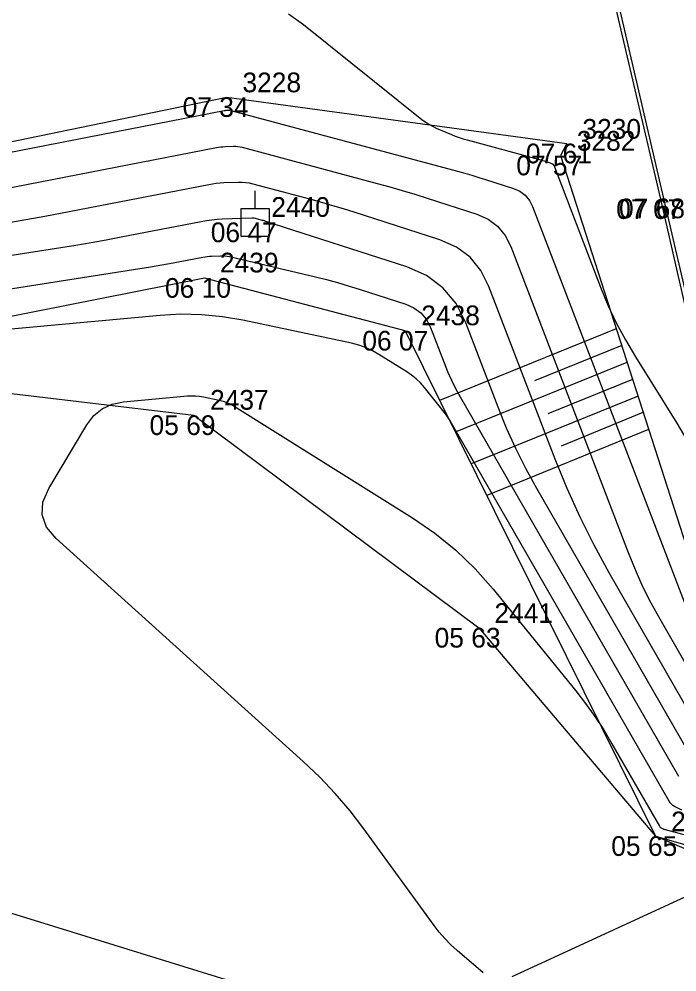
# Model space of a CAD drawing. Extents: x -703403 to -701924, y -1022520 to -1021856.
# Drawn here: x -702451.05 to -702441.71, y -1022345.27 to -1022331.73 of the extents above; entities that cross this region are included whole.
import ezdxf

# ---------------------------------------------------------------- set-up
doc = ezdxf.new("R2010")
doc.units = 0
for name, color, linetype in [('Ex_Major Contours', 7, 'Continuous'), ('Ex_Minor Contours', 7, 'Continuous'), ('Z_body', 7, 'Continuous'), ('Z_body_cisla', 7, 'Continuous'), ('Z_body_vysky_redukovane', 7, 'Continuous'), ('Z_chodnik', 7, 'Continuous'), ('Z_hrany_paty', 7, 'Continuous'), ('Z_obruba', 7, 'Continuous'), ('Z_pole_rozhranni', 7, 'Continuous'), ('Z_technicke_srafy', 7, 'Continuous'), ('Z_tyc_ochrana', 7, 'Continuous')]:
    doc.layers.add(name, color=color, linetype=linetype)

# ---------------------------------------------------------------- blocks, each defined once
blk = doc.blocks.new('POINT_DISPLAY')
blk.add_line((0, 0), (0, 0))
blk = doc.blocks.new('Z10009')
for p, q in [((0, 0.2), (0, 0.45)), ((-0.2, 0.2), (0.2, 0.2)), ((-0.2, -0.2), (-0.2, 0.2)), ((0.2, 0.2), (0.2, -0.2)), ((0.2, -0.2), (-0.2, -0.2))]:
    blk.add_line(p, q)

msp = doc.modelspace()

# ---------------------------------------------------------------- linework, layer by layer
at = {"layer": 'Ex_Major Contours'}
for points in [[(-702451.657, -1022334.219), (-702448.248, -1022333.556), (-702448.218, -1022333.551), (-702448.187, -1022333.547), (-702448.157, -1022333.544), (-702448.127, -1022333.542), (-702448.005, -1022333.538), (-702447.974, -1022333.538), (-702447.944, -1022333.54), (-702447.914, -1022333.545), (-702447.885, -1022333.551), (-702445.966, -1022334.066), (-702445.788, -1022334.115), (-702445.61, -1022334.167), (-702445.433, -1022334.22), (-702445.257, -1022334.276), (-702444.552, -1022334.503), (-702444.39, -1022334.574), (-702444.255, -1022334.674), (-702444.147, -1022334.804), (-702444.067, -1022334.962), (-702442.401, -1022339.311), (-702442.302, -1022339.553), (-702442.195, -1022339.791), (-702442.078, -1022340.025), (-702441.952, -1022340.254), (-702441.278, -1022341.426)], [(-702441.639, -1022342.97), (-702441.741, -1022342.919), (-702441.765, -1022342.905), (-702441.786, -1022342.887), (-702441.805, -1022342.867), (-702441.82, -1022342.844), (-702444.892, -1022337.503), (-702444.936, -1022337.431), (-702444.982, -1022337.36), (-702445.031, -1022337.292), (-702445.083, -1022337.225), (-702445.296, -1022336.963), (-702445.352, -1022336.9), (-702445.412, -1022336.842), (-702445.477, -1022336.789), (-702445.546, -1022336.742), (-702445.943, -1022336.494), (-702446.034, -1022336.442), (-702446.13, -1022336.398), (-702446.228, -1022336.363), (-702446.33, -1022336.337), (-702447.873, -1022336.009), (-702448.165, -1022335.959), (-702448.459, -1022335.93), (-702448.754, -1022335.924), (-702449.051, -1022335.94), (-702452.406, -1022336.249)]]:
    msp.add_lwpolyline(points, dxfattribs=at)
at = {"layer": 'Ex_Minor Contours'}
for points in [[(-702447.224, -1022331.656), (-702447.014, -1022331.808), (-702445.33, -1022333.157), (-702445.283, -1022333.192), (-702445.234, -1022333.224), (-702445.182, -1022333.253), (-702445.129, -1022333.278), (-702444.911, -1022333.371), (-702444.857, -1022333.393), (-702444.801, -1022333.413), (-702444.745, -1022333.432), (-702444.688, -1022333.448), (-702443.68, -1022333.719), (-702443.658, -1022333.725), (-702443.636, -1022333.731), (-702443.615, -1022333.738), (-702443.593, -1022333.744), (-702443.506, -1022333.772), (-702443.486, -1022333.781), (-702443.47, -1022333.793), (-702443.457, -1022333.809), (-702443.447, -1022333.829), (-702442.792, -1022335.537), (-702442.687, -1022335.794), (-702442.569, -1022336.044), (-702442.44, -1022336.289), (-702442.298, -1022336.529), (-702441.709, -1022337.473), (-702441.568, -1022337.712)], [(-702452.974, -1022333.97), (-702448.139, -1022333.03), (-702448.131, -1022333.028), (-702448.123, -1022333.027), (-702448.115, -1022333.026), (-702448.107, -1022333.026), (-702448.075, -1022333.025), (-702448.067, -1022333.025), (-702448.059, -1022333.025), (-702448.051, -1022333.027), (-702448.043, -1022333.028), (-702444.823, -1022333.893), (-702444.723, -1022333.92), (-702444.623, -1022333.949), (-702444.524, -1022333.979), (-702444.425, -1022334.01), (-702444.029, -1022334.137), (-702443.938, -1022334.177), (-702443.862, -1022334.234), (-702443.802, -1022334.306), (-702443.757, -1022334.395), (-702441.365, -1022340.639)], [(-702441.414, -1022341.78), (-702442.668, -1022339.6), (-702442.884, -1022339.207), (-702443.084, -1022338.807), (-702443.268, -1022338.398), (-702443.437, -1022337.983), (-702444.378, -1022335.528), (-702444.493, -1022335.301), (-702444.647, -1022335.115), (-702444.841, -1022334.97), (-702445.075, -1022334.868), (-702446.291, -1022334.476), (-702446.444, -1022334.428), (-702446.596, -1022334.382), (-702446.75, -1022334.338), (-702446.904, -1022334.295), (-702447.726, -1022334.075), (-702447.778, -1022334.063), (-702447.83, -1022334.055), (-702447.882, -1022334.051), (-702447.935, -1022334.051), (-702448.146, -1022334.059), (-702448.199, -1022334.062), (-702448.252, -1022334.067), (-702448.304, -1022334.074), (-702448.356, -1022334.083), (-702450.34, -1022334.469), (-702450.688, -1022334.535), (-702451.037, -1022334.598), (-702451.387, -1022334.657)], [(-702441.549, -1022342.135), (-702443.698, -1022338.399), (-702443.852, -1022338.118), (-702443.995, -1022337.832), (-702444.127, -1022337.541), (-702444.248, -1022337.244), (-702444.707, -1022336.045), (-702444.845, -1022335.771), (-702445.032, -1022335.547), (-702445.266, -1022335.373), (-702445.547, -1022335.249), (-702447.549, -1022334.605), (-702447.565, -1022334.599), (-702447.582, -1022334.594), (-702447.598, -1022334.59), (-702447.615, -1022334.585), (-702447.681, -1022334.567), (-702447.697, -1022334.564), (-702447.714, -1022334.561), (-702447.731, -1022334.56), (-702447.748, -1022334.56), (-702448.166, -1022334.575), (-702448.241, -1022334.58), (-702448.316, -1022334.587), (-702448.391, -1022334.597), (-702448.465, -1022334.61), (-702449.602, -1022334.831), (-702449.816, -1022334.871), (-702450.031, -1022334.91), (-702450.246, -1022334.947), (-702450.461, -1022334.982), (-702453.069, -1022335.39)], [(-702453.568, -1022335.935), (-702449.185, -1022335.249), (-702449.105, -1022335.236), (-702449.024, -1022335.223), (-702448.943, -1022335.208), (-702448.863, -1022335.193), (-702448.443, -1022335.111), (-702448.412, -1022335.106), (-702448.381, -1022335.102), (-702448.35, -1022335.099), (-702448.318, -1022335.097), (-702448.191, -1022335.092), (-702448.16, -1022335.092), (-702448.129, -1022335.094), (-702448.097, -1022335.098), (-702448.066, -1022335.104), (-702446.841, -1022335.393), (-702446.685, -1022335.432), (-702446.53, -1022335.473), (-702446.376, -1022335.518), (-702446.223, -1022335.566), (-702445.56, -1022335.779), (-702445.443, -1022335.831), (-702445.345, -1022335.903), (-702445.267, -1022335.997), (-702445.209, -1022336.112), (-702445.016, -1022336.614), (-702444.966, -1022336.738), (-702444.911, -1022336.86), (-702444.851, -1022336.98), (-702444.786, -1022337.097), (-702441.685, -1022342.489)], [(-702444.459, -1022345.281), (-702444.83, -1022344.964), (-702444.92, -1022344.882), (-702445.005, -1022344.795), (-702445.084, -1022344.704), (-702445.158, -1022344.608), (-702446.156, -1022343.235), (-702446.352, -1022342.979), (-702446.561, -1022342.734), (-702446.782, -1022342.501), (-702447.016, -1022342.279), (-702450.526, -1022339.109), (-702450.662, -1022338.948), (-702450.725, -1022338.775), (-702450.715, -1022338.592), (-702450.632, -1022338.398), (-702450.089, -1022337.494), (-702449.99, -1022337.363), (-702449.871, -1022337.266), (-702449.731, -1022337.201), (-702449.571, -1022337.169), (-702448.663, -1022337.085), (-702448.606, -1022337.082), (-702448.549, -1022337.083), (-702448.492, -1022337.089), (-702448.435, -1022337.099), (-702448.209, -1022337.147), (-702448.154, -1022337.161), (-702448.1, -1022337.18), (-702448.048, -1022337.203), (-702447.998, -1022337.232), (-702445.462, -1022338.819), (-702445.145, -1022339.036), (-702444.848, -1022339.277), (-702444.573, -1022339.541), (-702444.319, -1022339.829), (-702443.145, -1022341.276), (-702443.005, -1022341.456), (-702442.873, -1022341.641), (-702442.748, -1022341.831), (-702442.63, -1022342.026), (-702441.956, -1022343.198), (-702441.951, -1022343.205), (-702441.946, -1022343.211), (-702441.94, -1022343.216), (-702441.933, -1022343.22), (-702441.904, -1022343.234), (-702441.897, -1022343.238), (-702441.889, -1022343.241), (-702441.881, -1022343.244), (-702441.874, -1022343.246), (-702439.124, -1022343.986)], [(-702435.593, -1022345.411), (-702435.849, -1022344.629), (-702435.917, -1022344.485), (-702436.015, -1022344.382), (-702436.142, -1022344.318), (-702436.299, -1022344.294), (-702436.984, -1022344.276), (-702437.155, -1022344.274), (-702437.326, -1022344.279), (-702437.497, -1022344.289), (-702437.668, -1022344.305), (-702438.508, -1022344.4), (-702438.704, -1022344.413), (-702438.899, -1022344.405), (-702439.091, -1022344.377), (-702439.281, -1022344.329), (-702440.347, -1022344.002), (-702440.586, -1022343.951), (-702440.823, -1022343.944), (-702441.056, -1022343.982), (-702441.286, -1022344.065), (-702444.053, -1022345.338)]]:
    msp.add_lwpolyline(points, dxfattribs=at)
at = {"layer": 'Z_chodnik'}
for p, q in [((-702443.51, -1022327.3), (-702441.9, -1022334.28)), ((-702441.9, -1022334.28), (-702440.31, -1022341.1))]:
    msp.add_line(p, q, dxfattribs=at)
at = {"layer": 'Z_hrany_paty'}
for p, q in [((-702453.29, -1022333.91), (-702448.1, -1022332.84)), ((-702448.1, -1022332.84), (-702443.27, -1022333.5)), ((-702443.27, -1022333.5), (-702443.36, -1022333.67)), ((-702443.36, -1022333.67), (-702440.95, -1022341.17)), ((-702448.42, -1022335.41), (-702454.61, -1022336.64)), ((-702445.57, -1022336.16), (-702448.42, -1022335.41)), ((-702445.57, -1022336.16), (-702442.01, -1022343.34)), ((-702454.61, -1022336.64), (-702448.57, -1022337.36)), ((-702448.57, -1022337.36), (-702444.52, -1022340.38)), ((-702444.52, -1022340.38), (-702442.01, -1022343.34)), ((-702442.01, -1022343.34), (-702438.97, -1022344.21)), ((-702438.82, -1022344.73), (-702442.01, -1022343.34))]:
    msp.add_line(p, q, dxfattribs=at)
at = {"layer": 'Z_obruba'}
for p, q in [((-702443.58, -1022327.29), (-702441.94, -1022334.29)), ((-702441.94, -1022334.29), (-702440.37, -1022341.19))]:
    msp.add_line(p, q, dxfattribs=at)
at = {"layer": 'Z_pole_rozhranni'}
msp.add_line((-702457.01, -1022342.63), (-702445.18, -1022346.28), dxfattribs=at)
at = {"layer": 'Z_technicke_srafy'}
for p, q in [((-702442.57, -1022336.13), (-702445.08, -1022337.15)), ((-702442.49, -1022336.37), (-702443.73, -1022336.87)), ((-702442.42, -1022336.61), (-702444.86, -1022337.6)), ((-702442.34, -1022336.85), (-702443.54, -1022337.34)), ((-702442.26, -1022337.09), (-702444.63, -1022338.05)), ((-702442.19, -1022337.32), (-702443.35, -1022337.8)), ((-702442.11, -1022337.56), (-702444.41, -1022338.5))]:
    msp.add_line(p, q, dxfattribs=at)

# ---------------------------------------------------------------- block references
at = {"layer": 'Z_body'}
for p in [(-702448.1, -1022332.84), (-702443.27, -1022333.5), (-702443.36, -1022333.67), (-702441.94, -1022334.29), (-702441.9, -1022334.28), (-702447.7, -1022334.62), (-702448.42, -1022335.41), (-702445.57, -1022336.16), (-702448.57, -1022337.36), (-702444.52, -1022340.38), (-702442.01, -1022343.34)]:
    msp.add_blockref('POINT_DISPLAY', p, dxfattribs=at)
at = {"layer": 'Z_tyc_ochrana'}
msp.add_blockref('Z10009', (-702447.7, -1022334.62), dxfattribs=at)

# ---------------------------------------------------------------- texts
at = {"layer": 'Z_body_cisla'}
for s, p in [('3228', (-702447.88, -1022332.77)), ('3230', (-702443.05, -1022333.43)), ('3282', (-702443.13, -1022333.6)), ('2440', (-702447.47, -1022334.54)), ('2439', (-702448.2, -1022335.33)), ('2438', (-702445.34, -1022336.08)), ('2437', (-702448.34, -1022337.28)), ('2441', (-702444.3, -1022340.31)), ('2442', (-702441.79, -1022343.27))]:
    msp.add_text(s, height=0.28, dxfattribs=at).set_placement(p)
at = {"layer": 'Z_body_vysky_redukovane'}
for s, p in [('07 34', (-702448.73, -1022333.12)), ('07 61', (-702443.853, -1022333.78)), ('07 57', (-702443.99, -1022333.95)), ('07 67', (-702442.57, -1022334.57)), ('07 68', (-702442.53, -1022334.56)), ('06 47', (-702448.33, -1022334.9)), ('06 10', (-702448.98, -1022335.69)), ('06 07', (-702446.177, -1022336.44)), ('05 69', (-702449.2, -1022337.64)), ('05 63', (-702445.15, -1022340.66)), ('05 65', (-702442.64, -1022343.62))]:
    msp.add_text(s, height=0.28, dxfattribs=at).set_placement(p)

doc.saveas('drawing.dxf')
